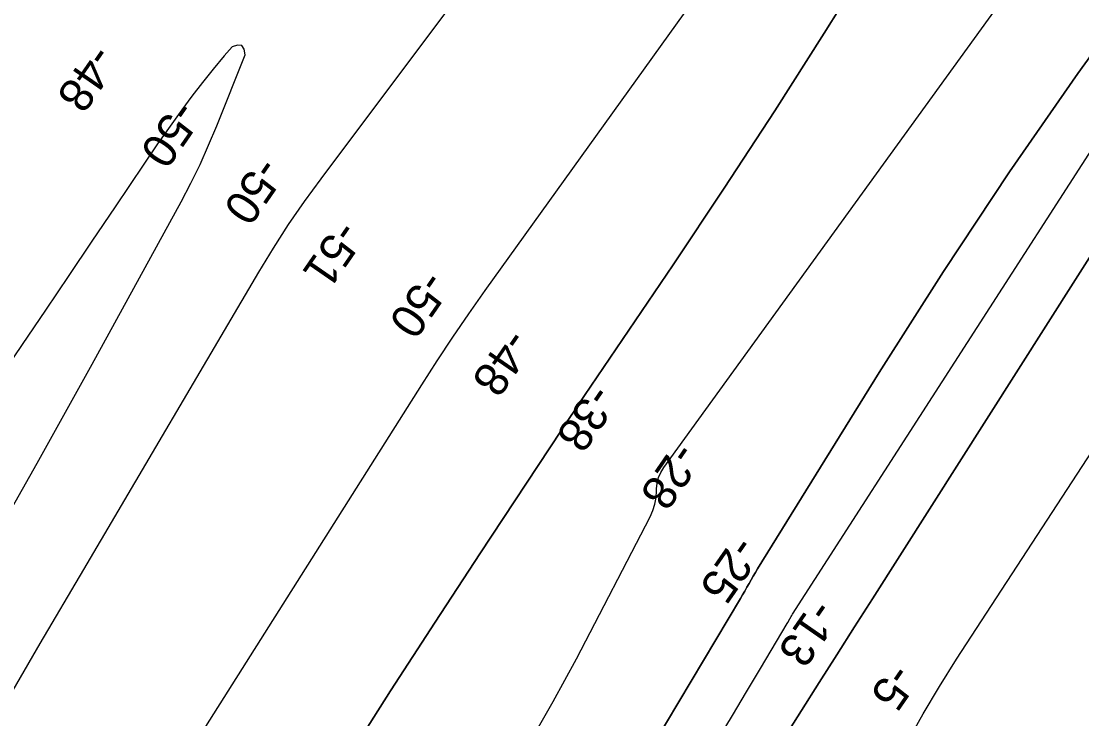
# Model space of a CAD drawing. Extents: x 3905714 to 3926767, y 183354 to 205755.
# Drawn here: x 3917646 to 3918699, y 194306 to 194998 of the extents above; entities that cross this region are included whole.
import ezdxf

# ---------------------------------------------------------------- set-up
doc = ezdxf.new("R2010")
doc.units = 0
for name, color, linetype in [('V-RIVR-RANG', 7, 'Continuous'), ('V-TOPO-DPTH', 7, 'Continuous'), ('V-TOPO-MAJR', 7, 'Continuous'), ('V-TOPO-MINR', 7, 'Continuous')]:
    doc.layers.add(name, color=color, linetype=linetype)

msp = doc.modelspace()

# ---------------------------------------------------------------- linework, layer by layer
at = {"layer": 'V-TOPO-DPTH'}
for points in [[(3918150, 194281.3), (3918174, 194323.1), (3918197, 194365.4), (3918270.2, 194506.4), (3918272.9, 194512.6), (3918275, 194518.9), (3918276.2, 194525.5), (3918276.7, 194532.2), (3918276.7, 194534.3), (3918277.3, 194539.9), (3918278.6, 194545.3), (3918280.8, 194550.5), (3918283.7, 194555.3), (3918824.3, 195301.9)], [(3918150, 194281.3), (3918174, 194323.1), (3918197, 194365.4), (3918270.2, 194506.4), (3918272.9, 194512.6), (3918275, 194518.9), (3918276.2, 194525.5), (3918276.7, 194532.2), (3918276.7, 194534.3), (3918277.3, 194539.9), (3918278.6, 194545.3), (3918280.8, 194550.5), (3918283.7, 194555.3), (3918824.3, 195301.9)], [(3918491.6, 195064.2), (3918443.1, 194986.6), (3918394, 194909.4), (3918343.9, 194832.8), (3918293, 194756.7), (3918198.9, 194617.7), (3918194.7, 194611.4), (3918190.5, 194605.1), (3918186.3, 194598.8), (3918182.1, 194592.4), (3918101.1, 194469.6), (3918056.7, 194401.7), (3918012.6, 194333.5), (3917969.1, 194265)], [(3918491.6, 195064.2), (3918443.1, 194986.6), (3918394, 194909.4), (3918343.9, 194832.8), (3918293, 194756.7), (3918198.9, 194617.7), (3918194.7, 194611.4), (3918190.5, 194605.1), (3918186.3, 194598.8), (3918182.1, 194592.4), (3918101.1, 194469.6), (3918056.7, 194401.7), (3918012.6, 194333.5), (3917969.1, 194265)], [(3918274.1, 194281.7), (3918359.9, 194425.4), (3918362.1, 194429), (3918364.2, 194432.7), (3918366.3, 194436.4), (3918368.4, 194440.1), (3918370.5, 194443.9), (3918372.6, 194447.5), (3918374.8, 194451.2), (3918377, 194454.8), (3918497.7, 194649.7), (3918561.6, 194749.9), (3918627, 194849), (3918694.8, 194946.5), (3918764.3, 195042.9)], [(3918764.3, 195042.9), (3918694.8, 194946.5), (3918627, 194849), (3918561.6, 194749.9), (3918497.7, 194649.7), (3918377, 194454.8), (3918374.8, 194451.2), (3918372.6, 194447.5), (3918370.5, 194443.9), (3918368.4, 194440.1), (3918366.3, 194436.4), (3918364.2, 194432.7), (3918362.1, 194429), (3918359.9, 194425.4), (3918274.1, 194281.7)], [(3918873.4, 195025.3), (3918841.7, 194976.1), (3918810.2, 194926.7), (3918778.7, 194877.3), (3918490.9, 194425), (3918473.3, 194397.3), (3918455.7, 194369.5), (3918438.1, 194341.8), (3918420.6, 194314.1), (3918281.8, 194094.6), (3918232.4, 194016.2), (3918183.2, 193937.8), (3918134.1, 193859.2), (3918085.2, 193780.6), (3917999, 193641.5), (3917993.3, 193632.3), (3917987.6, 193623.1), (3917981.9, 193613.9), (3917976.2, 193604.7), (3917947.2, 193557.5)]]:
    msp.add_lwpolyline(points, dxfattribs=at)
at = {"layer": 'V-TOPO-MAJR'}
for points in [[(3917134.1, 193286.2), (3917536.7, 193845.6), (3917545.2, 193857.3), (3917553.6, 193869.1), (3917562, 193880.9), (3917570.3, 193892.8), (3917585.6, 193914.5), (3917587, 193916.5), (3917588.3, 193918.5), (3917600.3, 193936.8), (3917607, 193947), (3917613.6, 193957.2), (3917620.1, 193967.5), (3917626.6, 193977.8), (3918043.4, 194637.3), (3918058.7, 194661.1), (3918074.3, 194684.6), (3918090.3, 194707.9), (3918106.6, 194731.1), (3918360, 195084.2)], [(3918074.1, 195016.2), (3917943.2, 194842), (3917926.8, 194819.4), (3917911, 194796.5), (3917895.9, 194773.1), (3917881.4, 194749.3), (3917707.5, 194454.2), (3917664.2, 194380.5), (3917621.2, 194306.7), (3917578.4, 194232.7), (3917535.9, 194158.5), (3917470, 194043.2), (3917460.4, 194026.7), (3917450.8, 194010.3), (3917440.9, 193994), (3917430.9, 193977.8), (3917306.2, 193777.9), (3917257.9, 193701), (3917209.5, 193624.2), (3917160.8, 193547.6), (3917111.9, 193471.1), (3917038.5, 193356.8), (3917026, 193337.6)], [(3917606, 194461.6), (3917661.6, 194559.6), (3917716.3, 194658), (3917804.5, 194819.1), (3917814.2, 194837.6), (3917823.4, 194856.2), (3917831.9, 194875.2), (3917840, 194894.4), (3917868.2, 194965), (3917867.2, 194970.8), (3917865, 194974.4), (3917860.7, 194974.7), (3917855.2, 194972.9), (3917847.4, 194963.9), (3917836.5, 194950.9), (3917825.7, 194937.6), (3917815.3, 194924.1), (3917805.2, 194910.3), (3917788.7, 194887.4), (3917787, 194885), (3917785.3, 194882.6), (3917783.6, 194880.1), (3917781.9, 194877.6), (3917739.1, 194814.2), (3917716, 194780.1), (3917693, 194745.9), (3917669.9, 194711.7), (3917646.8, 194677.6), (3917291.7, 194152.1)]]:
    msp.add_lwpolyline(points, dxfattribs=at)
at = {"layer": 'V-TOPO-MINR'}
for points in [[(3918150, 194281.3), (3918174, 194323.1), (3918197, 194365.4), (3918270.2, 194506.4), (3918272.9, 194512.6), (3918275, 194518.9), (3918276.2, 194525.5), (3918276.7, 194532.2), (3918276.7, 194534.3), (3918277.3, 194539.9), (3918278.6, 194545.3), (3918280.8, 194550.5), (3918283.7, 194555.3), (3918824.3, 195301.9)], [(3917213.5, 191712.3), (3917316.3, 192136.3), (3917674.9, 192748.7), (3917700.4, 192785.6), (3917725.7, 192822.7), (3917750.6, 192860), (3917775.4, 192897.3), (3918171.1, 193498.8), (3918258.2, 193712.7), (3918301.1, 193814.4), (3918345.5, 193915.3), (3918392.2, 194015.2), (3918440.6, 194114.4), (3918511, 194254.7), (3918525.8, 194282.9), (3918541.2, 194310.7), (3918557.5, 194338), (3918574.4, 194365), (3919084.1, 195146.6)], [(3917969.1, 194265), (3918012.6, 194333.5), (3918056.7, 194401.7), (3918101.1, 194469.6), (3918182.1, 194592.4), (3918186.3, 194598.8), (3918190.5, 194605.1), (3918194.7, 194611.4), (3918198.9, 194617.7), (3918293, 194756.7), (3918343.9, 194832.8), (3918394, 194909.4), (3918443.1, 194986.6), (3918491.6, 195064.2)], [(3918274.1, 194281.7), (3918359.9, 194425.4), (3918362.1, 194429), (3918364.2, 194432.7), (3918366.3, 194436.4), (3918368.4, 194440.1), (3918370.5, 194443.9), (3918372.6, 194447.5), (3918374.8, 194451.2), (3918377, 194454.8), (3918497.7, 194649.7), (3918561.6, 194749.9), (3918627, 194849), (3918694.8, 194946.5), (3918764.3, 195042.9)], [(3917947.2, 193557.5), (3917976.2, 193604.7), (3917981.9, 193613.9), (3917987.6, 193623.1), (3917993.3, 193632.3), (3917999, 193641.5), (3918085.2, 193780.6), (3918134.1, 193859.2), (3918183.2, 193937.8), (3918232.4, 194016.2), (3918281.8, 194094.6), (3918420.6, 194314.1), (3918438.1, 194341.8), (3918455.7, 194369.5), (3918473.3, 194397.3), (3918490.9, 194425), (3918778.7, 194877.3), (3918810.2, 194926.7), (3918841.7, 194976.1), (3918873.4, 195025.3)], [(3917782.2, 193376.7), (3917932.9, 193619.5), (3917941.7, 193633.9), (3917950.5, 193648.2), (3917959.3, 193662.6), (3917968.1, 193677), (3918160.7, 193993.9), (3918192.6, 194046.4), (3918224.5, 194098.9), (3918256.4, 194151.4), (3918288.3, 194203.9), (3918323.7, 194262.4), (3918337.8, 194285.7), (3918351.9, 194309.1), (3918365.8, 194332.5), (3918379.8, 194355.9), (3918406.2, 194400.5), (3918406.9, 194401.6), (3918408.9, 194405.1), (3918410.3, 194407.3), (3918411, 194408.5), (3918411.7, 194409.6), (3918733.9, 194910.2)]]:
    msp.add_lwpolyline(points, dxfattribs=at)

# ---------------------------------------------------------------- texts
at = {"layer": 'V-RIVR-RANG'}
for s, rotation, p in [('-48', 235.3754, (3917716.8, 194977.3)), ('-50', 235.3754, (3917799.5, 194922.2)), ('-50', 235.3754, (3917882.1, 194865.6)), ('-51', 235.3754, (3917960.8, 194802.7)), ('-50', 235.3754, (3918046.4, 194753)), ('-48', 235.3754, (3918128.9, 194695.1)), ('-38', 235.3754, (3918212.6, 194640)), ('-28', 235.3754, (3918296, 194582.6)), ('-25', 235.2383, (3918355.1, 194489.6)), ('-13', 235.2383, (3918433, 194426.5)), ('-5', 235.2383, (3918510.5, 194362.7))]:
    msp.add_text(s, height=33.5, rotation=rotation, dxfattribs=at).set_placement(p)

doc.saveas('drawing.dxf')
